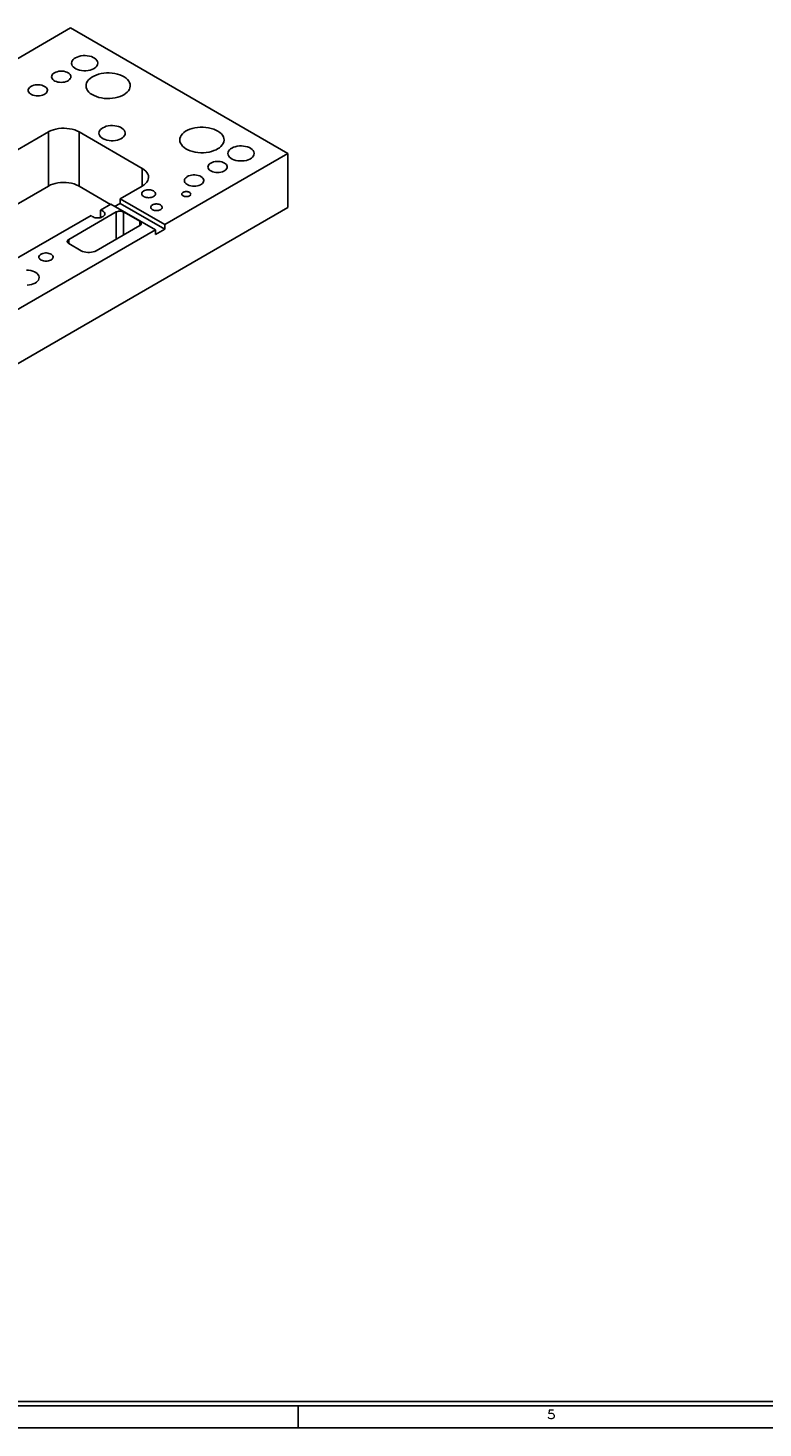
# Model space of a CAD drawing. Header units: inches. Extents: x 3 to 289, y 4 to 291.
# Tile 259 of 634: x 29.12 to 37.43, y 173.39 to 189.22. Entities that reach past the tile are written whole.
import ezdxf
from ezdxf.enums import TextEntityAlignment as Align

# ---------------------------------------------------------------- set-up
doc = ezdxf.new("R2010")
doc.units = ezdxf.units.IN
doc.header["$LTSCALE"] = 0.5
doc.header["$MEASUREMENT"] = 0
doc.layers.add('DIE', color=7, linetype='Continuous')
doc.layers.add('PLOTVIEW1', color=7, linetype='Continuous')
doc.styles.add('VERO5-RomanD', font='romand__.ttf')

msp = doc.modelspace()

# ---------------------------------------------------------------- linework, layer by layer
at = {"layer": 'DIE', "color": 9, "linetype": 'Continuous'}
for p, q in [((28.365, 188.504), (29.603, 189.219)), ((29.603, 189.219), (32.06, 187.8)), ((29.615, 188.835), (29.621, 188.848)), ((29.621, 188.848), (29.631, 188.861)), ((29.631, 188.861), (29.644, 188.873)), ((29.644, 188.873), (29.657, 188.881)), ((29.657, 188.881), (29.675, 188.89)), ((29.675, 188.89), (29.696, 188.898)), ((29.696, 188.898), (29.719, 188.903)), ((29.719, 188.903), (29.743, 188.906)), ((29.743, 188.906), (29.767, 188.906)), ((29.767, 188.906), (29.791, 188.905)), ((29.791, 188.905), (29.815, 188.901)), ((29.815, 188.901), (29.837, 188.895)), ((29.837, 188.895), (29.857, 188.887)), ((29.857, 188.887), (29.874, 188.877)), ((29.874, 188.877), (29.888, 188.865)), ((29.888, 188.865), (29.899, 188.853)), ((29.899, 188.853), (29.907, 188.84)), ((29.907, 188.84), (29.91, 188.826)), ((29.389, 188.679), (29.394, 188.689)), ((29.394, 188.689), (29.402, 188.699)), ((29.402, 188.699), (29.413, 188.708)), ((29.413, 188.708), (29.419, 188.712)), ((29.419, 188.712), (29.434, 188.719)), ((29.434, 188.719), (29.45, 188.725)), ((29.45, 188.725), (29.468, 188.729)), ((29.468, 188.729), (29.487, 188.73)), ((29.487, 188.73), (29.506, 188.73)), ((29.506, 188.73), (29.525, 188.729)), ((29.525, 188.729), (29.543, 188.725)), ((29.543, 188.725), (29.559, 188.719)), ((29.559, 188.719), (29.574, 188.712)), ((29.574, 188.712), (29.586, 188.704)), ((29.586, 188.704), (29.596, 188.694)), ((29.596, 188.694), (29.602, 188.684)), ((29.602, 188.684), (29.606, 188.673)), ((29.613, 188.821), (29.615, 188.835)), ((29.613, 188.819), (29.613, 188.821)), ((29.616, 188.805), (29.613, 188.819)), ((29.622, 188.791), (29.616, 188.805)), ((29.633, 188.779), (29.622, 188.791)), ((29.646, 188.767), (29.633, 188.779)), ((29.663, 188.757), (29.646, 188.767)), ((29.682, 188.748), (29.663, 188.757)), ((29.704, 188.742), (29.682, 188.748)), ((29.727, 188.737), (29.704, 188.742)), ((29.751, 188.735), (29.727, 188.737)), ((29.776, 188.735), (29.751, 188.735)), ((29.8, 188.738), (29.776, 188.735)), ((29.823, 188.742), (29.8, 188.738)), ((29.844, 188.749), (29.823, 188.742)), ((29.863, 188.758), (29.844, 188.749)), ((29.879, 188.768), (29.863, 188.758)), ((29.89, 188.687), (29.865, 188.676)), ((29.893, 188.78), (29.879, 188.768)), ((29.918, 188.696), (29.89, 188.687)), ((29.902, 188.793), (29.893, 188.78)), ((29.908, 188.807), (29.902, 188.793)), ((29.91, 188.821), (29.908, 188.807)), ((29.91, 188.826), (29.91, 188.821)), ((29.947, 188.703), (29.918, 188.696)), ((29.977, 188.707), (29.947, 188.703)), ((30.009, 188.71), (29.977, 188.707)), ((30.04, 188.71), (30.009, 188.71)), ((30.072, 188.708), (30.04, 188.71)), ((30.103, 188.703), (30.072, 188.708)), ((30.132, 188.697), (30.103, 188.703)), ((30.16, 188.688), (30.132, 188.697)), ((30.186, 188.677), (30.16, 188.688)), ((29.122, 188.514), (29.124, 188.525)), ((29.124, 188.525), (29.129, 188.536)), ((29.129, 188.536), (29.137, 188.546)), ((29.137, 188.546), (29.148, 188.555)), ((29.148, 188.555), (29.154, 188.559)), ((29.154, 188.559), (29.169, 188.566)), ((29.169, 188.566), (29.185, 188.572)), ((29.185, 188.572), (29.203, 188.575)), ((29.203, 188.575), (29.222, 188.577)), ((29.222, 188.577), (29.241, 188.577)), ((29.241, 188.577), (29.26, 188.575)), ((29.26, 188.575), (29.278, 188.572)), ((29.278, 188.572), (29.294, 188.566)), ((29.294, 188.566), (29.309, 188.559)), ((29.309, 188.559), (29.321, 188.551)), ((29.321, 188.551), (29.331, 188.541)), ((29.331, 188.541), (29.337, 188.531)), ((29.337, 188.531), (29.34, 188.52)), ((29.387, 188.668), (29.389, 188.679)), ((29.389, 188.657), (29.387, 188.668)), ((29.394, 188.646), (29.389, 188.657)), ((29.402, 188.636), (29.394, 188.646)), ((29.413, 188.627), (29.402, 188.636)), ((29.426, 188.619), (29.413, 188.627)), ((29.442, 188.613), (29.426, 188.619)), ((29.459, 188.608), (29.442, 188.613)), ((29.478, 188.605), (29.459, 188.608)), ((29.497, 188.604), (29.478, 188.605)), ((29.516, 188.605), (29.497, 188.604)), ((29.534, 188.608), (29.516, 188.605)), ((29.551, 188.613), (29.534, 188.608)), ((29.567, 188.619), (29.551, 188.613)), ((29.58, 188.627), (29.567, 188.619)), ((29.591, 188.636), (29.58, 188.627)), ((29.599, 188.646), (29.591, 188.636)), ((29.604, 188.657), (29.599, 188.646)), ((29.606, 188.668), (29.604, 188.657)), ((29.606, 188.673), (29.606, 188.668)), ((29.778, 188.581), (29.777, 188.566)), ((29.777, 188.566), (29.779, 188.547)), ((29.783, 188.599), (29.778, 188.581)), ((29.779, 188.547), (29.785, 188.529)), ((29.793, 188.617), (29.783, 188.599)), ((29.785, 188.529), (29.794, 188.512)), ((29.806, 188.633), (29.793, 188.617)), ((29.822, 188.649), (29.806, 188.633)), ((29.842, 188.663), (29.822, 188.649)), ((29.865, 188.676), (29.842, 188.663)), ((30.209, 188.665), (30.186, 188.677)), ((30.229, 188.651), (30.209, 188.665)), ((30.246, 188.636), (30.229, 188.651)), ((30.26, 188.619), (30.246, 188.636)), ((30.257, 188.508), (30.268, 188.526)), ((30.269, 188.602), (30.26, 188.619)), ((30.268, 188.526), (30.274, 188.543)), ((30.275, 188.584), (30.269, 188.602)), ((30.274, 188.543), (30.277, 188.562)), ((30.277, 188.566), (30.275, 188.584)), ((30.277, 188.562), (30.277, 188.566)), ((29.124, 188.504), (29.122, 188.514)), ((29.129, 188.493), (29.124, 188.504)), ((29.137, 188.483), (29.129, 188.493)), ((29.148, 188.474), (29.137, 188.483)), ((29.161, 188.466), (29.148, 188.474)), ((29.177, 188.46), (29.161, 188.466)), ((29.194, 188.455), (29.177, 188.46)), ((29.212, 188.452), (29.194, 188.455)), ((29.231, 188.451), (29.212, 188.452)), ((29.25, 188.452), (29.231, 188.451)), ((29.269, 188.455), (29.25, 188.452)), ((29.286, 188.46), (29.269, 188.455)), ((29.302, 188.466), (29.286, 188.46)), ((29.315, 188.474), (29.302, 188.466)), ((29.326, 188.483), (29.315, 188.474)), ((29.334, 188.493), (29.326, 188.483)), ((29.339, 188.504), (29.334, 188.493)), ((29.341, 188.514), (29.339, 188.504)), ((29.34, 188.52), (29.341, 188.514)), ((29.794, 188.512), (29.808, 188.495)), ((29.808, 188.495), (29.825, 188.48)), ((29.825, 188.48), (29.845, 188.466)), ((29.845, 188.466), (29.868, 188.454)), ((29.868, 188.454), (29.894, 188.443)), ((29.894, 188.443), (29.922, 188.434)), ((29.922, 188.434), (29.951, 188.428)), ((29.951, 188.428), (29.982, 188.423)), ((29.982, 188.423), (30.013, 188.421)), ((30.013, 188.421), (30.045, 188.421)), ((30.045, 188.421), (30.076, 188.424)), ((30.076, 188.424), (30.107, 188.429)), ((30.107, 188.429), (30.136, 188.435)), ((30.136, 188.435), (30.164, 188.444)), ((30.164, 188.444), (30.189, 188.455)), ((30.189, 188.455), (30.204, 188.463)), ((30.204, 188.463), (30.225, 188.477)), ((30.225, 188.477), (30.243, 188.492)), ((30.243, 188.492), (30.257, 188.508)), ((29.358, 188.048), (29.351, 188.044)), ((29.382, 188.059), (29.358, 188.048)), ((29.409, 188.069), (29.382, 188.059)), ((29.437, 188.076), (29.409, 188.069)), ((29.467, 188.081), (29.437, 188.076)), ((29.498, 188.085), (29.467, 188.081)), ((29.529, 188.085), (29.498, 188.085)), ((29.56, 188.084), (29.529, 188.085)), ((29.591, 188.08), (29.56, 188.084)), ((29.621, 188.074), (29.591, 188.08)), ((29.649, 188.066), (29.621, 188.074)), ((29.674, 188.056), (29.649, 188.066)), ((29.698, 188.044), (29.674, 188.056)), ((29.925, 188.044), (29.931, 188.057)), ((29.931, 188.057), (29.94, 188.07)), ((29.94, 188.07), (29.954, 188.082)), ((29.954, 188.082), (29.966, 188.09)), ((29.966, 188.09), (29.985, 188.099)), ((29.985, 188.099), (30.006, 188.107)), ((30.006, 188.107), (30.028, 188.112)), ((30.028, 188.112), (30.052, 188.115)), ((30.052, 188.115), (30.076, 188.115)), ((30.076, 188.115), (30.101, 188.114)), ((30.101, 188.114), (30.124, 188.11)), ((30.124, 188.11), (30.146, 188.104)), ((30.146, 188.104), (30.166, 188.096)), ((30.166, 188.096), (30.183, 188.086)), ((30.183, 188.086), (30.198, 188.074)), ((30.198, 188.074), (30.209, 188.062)), ((30.209, 188.062), (30.216, 188.049)), ((30.216, 188.049), (30.219, 188.035)), ((30.903, 188.051), (30.883, 188.036)), ((30.925, 188.063), (30.903, 188.051)), ((30.951, 188.074), (30.925, 188.063)), ((30.978, 188.083), (30.951, 188.074)), ((31.008, 188.09), (30.978, 188.083)), ((31.038, 188.095), (31.008, 188.09)), ((31.069, 188.097), (31.038, 188.095)), ((31.101, 188.098), (31.069, 188.097)), ((31.133, 188.095), (31.101, 188.098)), ((31.163, 188.091), (31.133, 188.095)), ((31.193, 188.084), (31.163, 188.091)), ((31.221, 188.076), (31.193, 188.084)), ((31.246, 188.065), (31.221, 188.076)), ((31.269, 188.053), (31.246, 188.065)), ((31.29, 188.039), (31.269, 188.053)), ((29.351, 188.044), (28.664, 187.647)), ((30.412, 187.632), (29.698, 188.044)), ((29.923, 188.03), (29.925, 188.044)), ((29.923, 188.028), (29.923, 188.03)), ((29.925, 188.014), (29.923, 188.028)), ((29.932, 188), (29.925, 188.014)), ((29.942, 187.988), (29.932, 188)), ((29.956, 187.976), (29.942, 187.988)), ((29.972, 187.966), (29.956, 187.976)), ((29.992, 187.957), (29.972, 187.966)), ((30.013, 187.951), (29.992, 187.957)), ((30.037, 187.946), (30.013, 187.951)), ((30.061, 187.944), (30.037, 187.946)), ((30.085, 187.944), (30.061, 187.944)), ((30.109, 187.947), (30.085, 187.944)), ((30.132, 187.952), (30.109, 187.947)), ((30.153, 187.958), (30.132, 187.952)), ((30.172, 187.967), (30.153, 187.958)), ((30.189, 187.977), (30.172, 187.967)), ((30.202, 187.989), (30.189, 187.977)), ((30.212, 188.002), (30.202, 187.989)), ((30.218, 188.016), (30.212, 188.002)), ((30.22, 188.03), (30.218, 188.016)), ((30.219, 188.035), (30.22, 188.03)), ((30.839, 187.969), (30.837, 187.953)), ((30.837, 187.953), (30.839, 187.935)), ((30.844, 187.987), (30.839, 187.969)), ((30.839, 187.935), (30.845, 187.917)), ((30.853, 188.004), (30.844, 187.987)), ((30.845, 187.917), (30.855, 187.9)), ((30.866, 188.021), (30.853, 188.004)), ((30.855, 187.9), (30.869, 187.883)), ((30.883, 188.036), (30.866, 188.021)), ((31.307, 188.023), (31.29, 188.039)), ((31.303, 187.88), (31.318, 187.896)), ((31.32, 188.007), (31.307, 188.023)), ((31.318, 187.896), (31.328, 187.913)), ((31.33, 187.989), (31.32, 188.007)), ((31.328, 187.913), (31.335, 187.931)), ((31.336, 187.971), (31.33, 187.989)), ((31.335, 187.931), (31.338, 187.949)), ((31.338, 187.953), (31.336, 187.971)), ((31.338, 187.949), (31.338, 187.953)), ((32.06, 187.8), (30.667, 186.996)), ((30.869, 187.883), (30.886, 187.868)), ((30.886, 187.868), (30.906, 187.854)), ((30.906, 187.854), (30.929, 187.841)), ((30.929, 187.841), (30.955, 187.831)), ((30.955, 187.831), (30.983, 187.822)), ((30.983, 187.822), (31.012, 187.815)), ((31.012, 187.815), (31.043, 187.811)), ((31.043, 187.811), (31.074, 187.809)), ((31.074, 187.809), (31.106, 187.809)), ((31.106, 187.809), (31.137, 187.811)), ((31.137, 187.811), (31.168, 187.816)), ((31.168, 187.816), (31.197, 187.823)), ((31.197, 187.823), (31.224, 187.832)), ((31.224, 187.832), (31.25, 187.843)), ((31.25, 187.843), (31.265, 187.851)), ((31.265, 187.851), (31.286, 187.865)), ((31.286, 187.865), (31.303, 187.88)), ((31.381, 187.8), (31.383, 187.814)), ((31.381, 187.798), (31.381, 187.8)), ((31.384, 187.784), (31.381, 187.798)), ((31.383, 187.814), (31.389, 187.828)), ((31.39, 187.771), (31.384, 187.784)), ((31.389, 187.828), (31.399, 187.841)), ((31.4, 187.758), (31.39, 187.771)), ((31.399, 187.841), (31.412, 187.852)), ((31.414, 187.746), (31.4, 187.758)), ((31.412, 187.852), (31.425, 187.861)), ((31.431, 187.736), (31.414, 187.746)), ((31.425, 187.861), (31.443, 187.87)), ((31.45, 187.728), (31.431, 187.736)), ((31.443, 187.87), (31.464, 187.877)), ((31.464, 187.877), (31.487, 187.882)), ((31.487, 187.882), (31.511, 187.885)), ((31.511, 187.885), (31.535, 187.886)), ((31.535, 187.886), (31.559, 187.884)), ((31.559, 187.884), (31.582, 187.88)), ((31.582, 187.88), (31.604, 187.874)), ((31.604, 187.874), (31.624, 187.866)), ((31.631, 187.737), (31.612, 187.729)), ((31.624, 187.866), (31.642, 187.856)), ((31.647, 187.748), (31.631, 187.737)), ((31.642, 187.856), (31.656, 187.845)), ((31.66, 187.76), (31.647, 187.748)), ((31.656, 187.845), (31.667, 187.832)), ((31.67, 187.772), (31.66, 187.76)), ((31.667, 187.832), (31.674, 187.819)), ((31.676, 187.786), (31.67, 187.772)), ((31.674, 187.819), (31.678, 187.805)), ((31.678, 187.8), (31.676, 187.786)), ((31.678, 187.805), (31.678, 187.8)), ((32.06, 187.8), (32.06, 187.188)), ((30.415, 187.63), (30.412, 187.632)), ((30.436, 187.616), (30.415, 187.63)), ((30.453, 187.601), (30.436, 187.616)), ((30.466, 187.585), (30.453, 187.601)), ((30.476, 187.567), (30.466, 187.585)), ((31.155, 187.647), (31.157, 187.658)), ((31.157, 187.636), (31.155, 187.647)), ((31.157, 187.658), (31.162, 187.669)), ((31.162, 187.625), (31.157, 187.636)), ((31.162, 187.669), (31.17, 187.679)), ((31.17, 187.615), (31.162, 187.625)), ((31.17, 187.679), (31.181, 187.688)), ((31.181, 187.606), (31.17, 187.615)), ((31.181, 187.688), (31.187, 187.692)), ((31.194, 187.599), (31.181, 187.606)), ((31.187, 187.692), (31.202, 187.699)), ((31.21, 187.592), (31.194, 187.599)), ((31.202, 187.699), (31.218, 187.704)), ((31.227, 187.588), (31.21, 187.592)), ((31.218, 187.704), (31.236, 187.708)), ((31.245, 187.585), (31.227, 187.588)), ((31.236, 187.708), (31.255, 187.71)), ((31.264, 187.584), (31.245, 187.585)), ((31.255, 187.71), (31.274, 187.71)), ((31.283, 187.585), (31.264, 187.584)), ((31.274, 187.71), (31.293, 187.708)), ((31.302, 187.588), (31.283, 187.585)), ((31.293, 187.708), (31.311, 187.704)), ((31.319, 187.592), (31.302, 187.588)), ((31.311, 187.704), (31.327, 187.699)), ((31.335, 187.599), (31.319, 187.592)), ((31.327, 187.699), (31.342, 187.692)), ((31.348, 187.606), (31.335, 187.599)), ((31.342, 187.692), (31.354, 187.683)), ((31.359, 187.615), (31.348, 187.606)), ((31.354, 187.683), (31.364, 187.674)), ((31.367, 187.625), (31.359, 187.615)), ((31.364, 187.674), (31.37, 187.663)), ((31.372, 187.636), (31.367, 187.625)), ((31.37, 187.663), (31.373, 187.652)), ((31.374, 187.647), (31.372, 187.636)), ((31.373, 187.652), (31.374, 187.647)), ((31.472, 187.721), (31.45, 187.728)), ((31.495, 187.717), (31.472, 187.721)), ((31.519, 187.715), (31.495, 187.717)), ((31.543, 187.715), (31.519, 187.715)), ((31.567, 187.717), (31.543, 187.715)), ((31.59, 187.722), (31.567, 187.717)), ((31.612, 187.729), (31.59, 187.722)), ((28.664, 187.035), (29.351, 187.432)), ((29.351, 187.432), (29.375, 187.444)), ((29.375, 187.444), (29.401, 187.454)), ((29.401, 187.454), (29.429, 187.462)), ((29.429, 187.462), (29.458, 187.468)), ((29.458, 187.468), (29.489, 187.472)), ((29.489, 187.472), (29.52, 187.473)), ((29.52, 187.473), (29.551, 187.472)), ((29.551, 187.472), (29.582, 187.469)), ((29.582, 187.469), (29.612, 187.464)), ((29.612, 187.464), (29.641, 187.456)), ((29.641, 187.456), (29.667, 187.447)), ((29.667, 187.447), (29.691, 187.435)), ((29.691, 187.435), (29.698, 187.432)), ((29.698, 187.432), (30.055, 187.225)), ((30.162, 187.287), (30.412, 187.432)), ((30.412, 187.432), (30.433, 187.445)), ((30.433, 187.445), (30.45, 187.46)), ((30.45, 187.46), (30.464, 187.476)), ((30.464, 187.476), (30.475, 187.493)), ((30.475, 187.493), (30.481, 187.511)), ((30.482, 187.55), (30.476, 187.567)), ((30.481, 187.511), (30.484, 187.529)), ((30.484, 187.532), (30.482, 187.55)), ((30.484, 187.529), (30.484, 187.532)), ((30.89, 187.494), (30.892, 187.505)), ((30.892, 187.483), (30.89, 187.494)), ((30.892, 187.505), (30.896, 187.515)), ((30.896, 187.472), (30.892, 187.483)), ((30.896, 187.515), (30.905, 187.525)), ((30.905, 187.462), (30.896, 187.472)), ((30.905, 187.525), (30.915, 187.534)), ((30.915, 187.453), (30.905, 187.462)), ((30.915, 187.534), (30.922, 187.539)), ((30.929, 187.446), (30.915, 187.453)), ((30.922, 187.539), (30.937, 187.546)), ((30.945, 187.439), (30.929, 187.446)), ((30.937, 187.546), (30.953, 187.551)), ((30.962, 187.435), (30.945, 187.439)), ((30.953, 187.551), (30.971, 187.555)), ((30.98, 187.432), (30.962, 187.435)), ((30.971, 187.555), (30.99, 187.557)), ((30.999, 187.431), (30.98, 187.432)), ((30.99, 187.557), (31.009, 187.557)), ((31.018, 187.432), (30.999, 187.431)), ((31.009, 187.557), (31.028, 187.555)), ((31.037, 187.435), (31.018, 187.432)), ((31.028, 187.555), (31.045, 187.551)), ((31.054, 187.439), (31.037, 187.435)), ((31.045, 187.551), (31.062, 187.546)), ((31.07, 187.446), (31.054, 187.439)), ((31.062, 187.546), (31.077, 187.539)), ((31.083, 187.453), (31.07, 187.446)), ((31.077, 187.539), (31.089, 187.53)), ((31.094, 187.462), (31.083, 187.453)), ((31.089, 187.53), (31.098, 187.521)), ((31.102, 187.472), (31.094, 187.462)), ((31.098, 187.521), (31.105, 187.51)), ((31.107, 187.483), (31.102, 187.472)), ((31.105, 187.51), (31.108, 187.499)), ((31.109, 187.494), (31.107, 187.483)), ((31.108, 187.499), (31.109, 187.494)), ((30.667, 186.996), (30.162, 187.287)), ((30.162, 187.287), (30.162, 187.236)), ((30.407, 187.345), (30.408, 187.353)), ((30.408, 187.337), (30.407, 187.345)), ((30.408, 187.353), (30.411, 187.361)), ((30.411, 187.33), (30.408, 187.337)), ((30.411, 187.361), (30.417, 187.368)), ((30.417, 187.323), (30.411, 187.33)), ((30.417, 187.368), (30.425, 187.374)), ((30.425, 187.316), (30.417, 187.323)), ((30.425, 187.374), (30.43, 187.377)), ((30.435, 187.311), (30.425, 187.316)), ((30.43, 187.377), (30.44, 187.382)), ((30.446, 187.306), (30.435, 187.311)), ((30.44, 187.382), (30.452, 187.386)), ((30.458, 187.303), (30.446, 187.306)), ((30.452, 187.386), (30.465, 187.389)), ((30.471, 187.301), (30.458, 187.303)), ((30.465, 187.389), (30.478, 187.39)), ((30.485, 187.3), (30.471, 187.301)), ((30.478, 187.39), (30.492, 187.39)), ((30.498, 187.301), (30.485, 187.3)), ((30.492, 187.39), (30.505, 187.389)), ((30.512, 187.303), (30.498, 187.301)), ((30.505, 187.389), (30.518, 187.386)), ((30.524, 187.306), (30.512, 187.303)), ((30.518, 187.386), (30.53, 187.382)), ((30.535, 187.311), (30.524, 187.306)), ((30.53, 187.382), (30.54, 187.377)), ((30.545, 187.316), (30.535, 187.311)), ((30.54, 187.377), (30.549, 187.371)), ((30.553, 187.323), (30.545, 187.316)), ((30.549, 187.371), (30.556, 187.364)), ((30.558, 187.33), (30.553, 187.323)), ((30.556, 187.364), (30.56, 187.357)), ((30.562, 187.337), (30.558, 187.33)), ((30.56, 187.357), (30.563, 187.349)), ((30.563, 187.345), (30.562, 187.337)), ((30.563, 187.349), (30.563, 187.345)), ((30.861, 187.346), (30.864, 187.351)), ((30.861, 187.341), (30.861, 187.346)), ((30.861, 187.338), (30.861, 187.341)), ((30.862, 187.333), (30.861, 187.338)), ((30.865, 187.329), (30.862, 187.333)), ((30.864, 187.351), (30.867, 187.355)), ((30.87, 187.324), (30.865, 187.329)), ((30.867, 187.355), (30.872, 187.359)), ((30.875, 187.32), (30.87, 187.324)), ((30.872, 187.359), (30.879, 187.363)), ((30.882, 187.317), (30.875, 187.32)), ((30.879, 187.363), (30.886, 187.366)), ((30.89, 187.314), (30.882, 187.317)), ((30.886, 187.366), (30.894, 187.368)), ((30.898, 187.313), (30.89, 187.314)), ((30.894, 187.368), (30.902, 187.369)), ((30.906, 187.312), (30.898, 187.313)), ((30.902, 187.369), (30.911, 187.37)), ((30.915, 187.312), (30.906, 187.312)), ((30.911, 187.37), (30.92, 187.369)), ((30.924, 187.313), (30.915, 187.312)), ((30.92, 187.369), (30.928, 187.368)), ((30.932, 187.314), (30.924, 187.313)), ((30.928, 187.368), (30.936, 187.366)), ((30.94, 187.317), (30.932, 187.314)), ((30.936, 187.366), (30.943, 187.363)), ((30.946, 187.32), (30.94, 187.317)), ((30.943, 187.363), (30.949, 187.359)), ((30.949, 187.322), (30.946, 187.32)), ((30.949, 187.359), (30.954, 187.355)), ((30.954, 187.326), (30.949, 187.322)), ((30.954, 187.355), (30.958, 187.351)), ((30.958, 187.331), (30.954, 187.326)), ((30.958, 187.351), (30.96, 187.346)), ((30.96, 187.336), (30.958, 187.331)), ((30.96, 187.346), (30.961, 187.341)), ((30.961, 187.341), (30.96, 187.336)), ((28.171, 184.942), (32.06, 187.188)), ((28.991, 186.611), (29.836, 187.099)), ((30.119, 187.139), (29.581, 186.828)), ((29.84, 187.095), (29.836, 187.099)), ((29.942, 187.16), (30.056, 187.226)), ((29.942, 187.076), (29.942, 187.16)), ((29.942, 187.16), (29.954, 187.156)), ((29.954, 187.156), (29.965, 187.151)), ((29.965, 187.151), (29.974, 187.145)), ((29.974, 187.145), (29.981, 187.138)), ((29.985, 187.102), (29.979, 187.095)), ((29.981, 187.138), (29.986, 187.131)), ((29.988, 187.11), (29.985, 187.102)), ((29.986, 187.131), (29.989, 187.123)), ((29.989, 187.118), (29.988, 187.11)), ((29.989, 187.123), (29.989, 187.118)), ((30.056, 187.226), (30.561, 186.935)), ((30.162, 187.236), (30.1, 187.2)), ((30.127, 187.142), (30.119, 187.139)), ((30.135, 187.145), (30.127, 187.142)), ((30.145, 187.147), (30.135, 187.145)), ((30.155, 187.148), (30.145, 187.147)), ((30.165, 187.148), (30.155, 187.148)), ((30.667, 186.945), (30.162, 187.236)), ((30.174, 187.147), (30.165, 187.148)), ((30.184, 187.145), (30.174, 187.147)), ((30.193, 187.142), (30.184, 187.145)), ((30.2, 187.139), (30.193, 187.142)), ((30.384, 187.033), (30.2, 187.139)), ((30.509, 187.192), (30.51, 187.198)), ((30.51, 187.186), (30.509, 187.192)), ((30.51, 187.198), (30.513, 187.205)), ((30.513, 187.179), (30.51, 187.186)), ((30.513, 187.205), (30.518, 187.211)), ((30.518, 187.173), (30.513, 187.179)), ((30.518, 187.211), (30.524, 187.216)), ((30.524, 187.168), (30.518, 187.173)), ((30.524, 187.216), (30.528, 187.218)), ((30.532, 187.164), (30.524, 187.168)), ((30.528, 187.218), (30.536, 187.222)), ((30.541, 187.16), (30.532, 187.164)), ((30.536, 187.222), (30.546, 187.226)), ((30.551, 187.157), (30.541, 187.16)), ((30.546, 187.226), (30.557, 187.228)), ((30.562, 187.155), (30.551, 187.157)), ((30.557, 187.228), (30.568, 187.229)), ((30.573, 187.155), (30.562, 187.155)), ((30.568, 187.229), (30.579, 187.229)), ((30.584, 187.155), (30.573, 187.155)), ((30.579, 187.229), (30.59, 187.228)), ((30.595, 187.157), (30.584, 187.155)), ((30.59, 187.228), (30.6, 187.226)), ((30.605, 187.16), (30.595, 187.157)), ((30.6, 187.226), (30.61, 187.222)), ((30.615, 187.164), (30.605, 187.16)), ((30.61, 187.222), (30.619, 187.218)), ((30.622, 187.168), (30.615, 187.164)), ((30.619, 187.218), (30.626, 187.213)), ((30.629, 187.173), (30.622, 187.168)), ((30.626, 187.213), (30.631, 187.208)), ((30.634, 187.179), (30.629, 187.173)), ((30.631, 187.208), (30.635, 187.202)), ((30.637, 187.186), (30.634, 187.179)), ((30.635, 187.202), (30.637, 187.195)), ((30.637, 187.195), (30.637, 187.192)), ((30.637, 187.192), (30.637, 187.186)), ((29.848, 187.088), (29.84, 187.095)), ((29.858, 187.082), (29.848, 187.088)), ((29.869, 187.078), (29.858, 187.082)), ((29.882, 187.074), (29.869, 187.078)), ((29.896, 187.072), (29.882, 187.074)), ((29.891, 186.701), (30.384, 186.986)), ((29.909, 187.072), (29.896, 187.072)), ((29.923, 187.072), (29.909, 187.072)), ((29.937, 187.074), (29.923, 187.072)), ((29.949, 187.078), (29.937, 187.074)), ((29.961, 187.082), (29.949, 187.078)), ((29.971, 187.088), (29.961, 187.082)), ((29.979, 187.095), (29.971, 187.088)), ((30.387, 187.03), (30.384, 187.033)), ((30.384, 186.986), (30.39, 186.99)), ((30.393, 187.026), (30.387, 187.03)), ((30.39, 186.99), (30.396, 186.995)), ((30.397, 187.02), (30.393, 187.026)), ((30.396, 186.995), (30.399, 187.001)), ((30.4, 187.015), (30.397, 187.02)), ((30.399, 187.001), (30.401, 187.006)), ((30.401, 187.009), (30.4, 187.015)), ((30.401, 187.006), (30.401, 187.009)), ((30.667, 186.945), (30.561, 186.884)), ((30.667, 186.996), (30.667, 186.945)), ((30.561, 186.935), (28.171, 185.555)), ((29.567, 186.814), (29.565, 186.808)), ((29.565, 186.808), (29.565, 186.805)), ((29.565, 186.805), (29.566, 186.799)), ((29.566, 186.799), (29.568, 186.794)), ((29.57, 186.819), (29.567, 186.814)), ((29.568, 186.794), (29.572, 186.788)), ((29.575, 186.824), (29.57, 186.819)), ((29.572, 186.788), (29.578, 186.784)), ((29.581, 186.828), (29.575, 186.824)), ((29.578, 186.784), (29.581, 186.781)), ((29.581, 186.781), (29.721, 186.701)), ((30.561, 186.884), (30.561, 186.935)), ((29.244, 186.629), (29.245, 186.637)), ((29.245, 186.621), (29.244, 186.629)), ((29.245, 186.637), (29.249, 186.645)), ((29.249, 186.645), (29.255, 186.652)), ((29.255, 186.652), (29.263, 186.659)), ((29.263, 186.659), (29.268, 186.662)), ((29.268, 186.662), (29.278, 186.667)), ((29.278, 186.667), (29.29, 186.671)), ((29.29, 186.671), (29.304, 186.674)), ((29.304, 186.674), (29.317, 186.675)), ((29.317, 186.675), (29.331, 186.675)), ((29.331, 186.675), (29.345, 186.674)), ((29.345, 186.674), (29.358, 186.671)), ((29.358, 186.671), (29.37, 186.667)), ((29.37, 186.667), (29.381, 186.662)), ((29.381, 186.662), (29.39, 186.655)), ((29.39, 186.655), (29.397, 186.648)), ((29.397, 186.648), (29.402, 186.641)), ((29.402, 186.641), (29.404, 186.633)), ((29.404, 186.629), (29.403, 186.621)), ((29.404, 186.633), (29.404, 186.629)), ((29.721, 186.701), (29.737, 186.693)), ((29.737, 186.693), (29.755, 186.687)), ((29.755, 186.687), (29.775, 186.683)), ((29.775, 186.683), (29.796, 186.681)), ((29.796, 186.681), (29.816, 186.681)), ((29.816, 186.681), (29.837, 186.683)), ((29.837, 186.683), (29.857, 186.687)), ((29.857, 186.687), (29.875, 186.693)), ((29.875, 186.693), (29.891, 186.701)), ((29.104, 186.482), (29.128, 186.481)), ((29.128, 186.481), (29.152, 186.477)), ((29.152, 186.477), (29.174, 186.471)), ((29.174, 186.471), (29.194, 186.463)), ((29.249, 186.613), (29.245, 186.621)), ((29.255, 186.606), (29.249, 186.613)), ((29.263, 186.599), (29.255, 186.606)), ((29.273, 186.594), (29.263, 186.599)), ((29.284, 186.589), (29.273, 186.594)), ((29.297, 186.586), (29.284, 186.589)), ((29.31, 186.583), (29.297, 186.586)), ((29.324, 186.583), (29.31, 186.583)), ((29.338, 186.583), (29.324, 186.583)), ((29.352, 186.586), (29.338, 186.583)), ((29.364, 186.589), (29.352, 186.586)), ((29.376, 186.594), (29.364, 186.589)), ((29.386, 186.599), (29.376, 186.594)), ((29.394, 186.606), (29.386, 186.599)), ((29.399, 186.613), (29.394, 186.606)), ((29.403, 186.621), (29.399, 186.613)), ((29.137, 186.314), (29.113, 186.311)), ((29.16, 186.319), (29.137, 186.314)), ((29.181, 186.325), (29.16, 186.319)), ((29.2, 186.334), (29.181, 186.325)), ((29.194, 186.463), (29.211, 186.453)), ((29.216, 186.344), (29.2, 186.334)), ((29.211, 186.453), (29.225, 186.442)), ((29.23, 186.356), (29.216, 186.344)), ((29.225, 186.442), (29.236, 186.429)), ((29.239, 186.369), (29.23, 186.356)), ((29.236, 186.429), (29.244, 186.416)), ((29.245, 186.383), (29.239, 186.369)), ((29.244, 186.416), (29.247, 186.402)), ((29.247, 186.397), (29.245, 186.383)), ((29.247, 186.402), (29.247, 186.397))]:
    msp.add_line(p, q, dxfattribs=at)
at = {"layer": 'DIE', "color": 4, "linetype": 'Continuous'}
for p, q in [((29.351, 187.432), (29.351, 188.044)), ((29.698, 187.432), (29.698, 188.044)), ((30.412, 187.432), (30.412, 187.632)), ((30.119, 186.833), (30.119, 187.139)), ((30.2, 186.879), (30.2, 187.139)), ((30.384, 186.986), (30.384, 187.033)), ((29.581, 186.781), (29.581, 186.828))]:
    msp.add_line(p, q, dxfattribs=at)
at = {"layer": 'PLOTVIEW1', "color": 97, "linetype": 'Continuous'}
for p, q in [((15.175, 173.69), (61.175, 173.69)), ((15.175, 173.64), (61.175, 173.64)), ((32.175, 173.64), (32.175, 173.39)), ((15.175, 173.39), (61.175, 173.39))]:
    msp.add_line(p, q, dxfattribs=at)

# ---------------------------------------------------------------- texts
at = {"layer": 'PLOTVIEW1', "color": 56, "linetype": 'Continuous', "style": 'VERO5-RomanD', "width": 0.999731}
msp.add_text('5', height=0.1, dxfattribs=at).set_placement((34.991, 173.492), (35.085, 173.492), align=Align.FIT)

doc.saveas('drawing.dxf')
